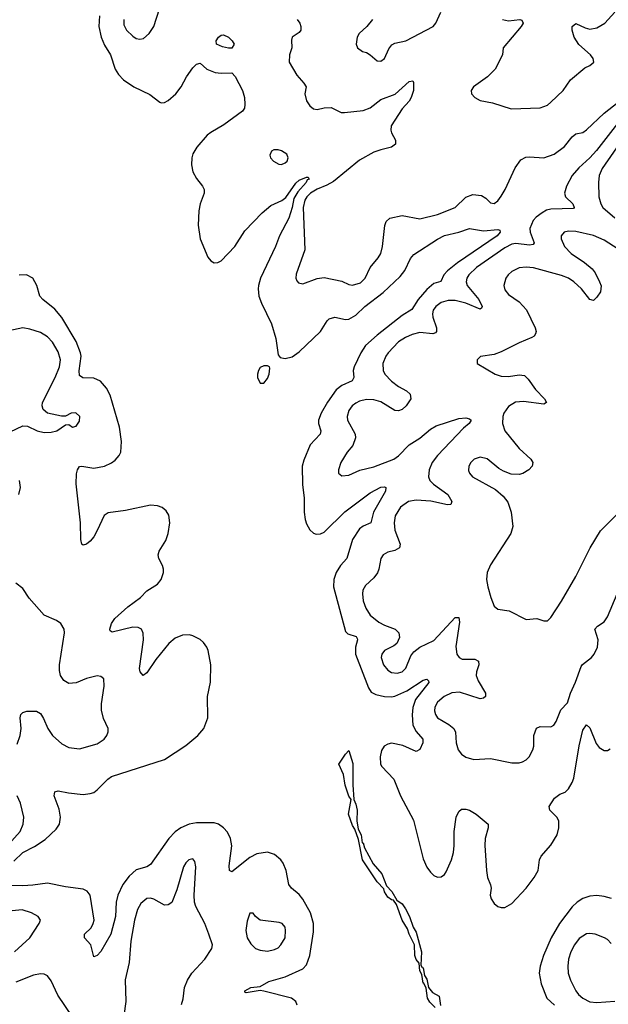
# Model space of a CAD drawing. Header units: inches. Extents: x 1550315 to 1685896, y 510706 to 640504.
# Tile 328 of 452: x 1624492 to 1627814, y 601795 to 607349. Entities that reach past the tile are written whole.
import ezdxf

# ---------------------------------------------------------------- set-up
doc = ezdxf.new("R2010")
doc.units = ezdxf.units.IN
doc.header["$MEASUREMENT"] = 0
doc.layers.add('B6620', color=7, linetype='Continuous')

msp = doc.modelspace()

# ---------------------------------------------------------------- linework, layer by layer
at = {"layer": 'B6620', "color": 5}
for points, elevation in [([(1625080.2, 607350), (1625080.5, 607320.5), (1625094, 607290), (1625130, 607256.4), (1625150, 607243.1), (1625170, 607238.4), (1625190, 607242.4), (1625223.6, 607270), (1625249.8, 607310.2), (1625281.3, 607410)], 540), ([(1624942.3, 607370), (1624938.7, 607310), (1624951.1, 607250), (1624970, 607204.5), (1625005.5, 607150), (1625031.6, 607070), (1625050, 607039.1), (1625077.6, 607010), (1625135.6, 606970), (1625226.7, 606926.7), (1625282.7, 606882.8), (1625290, 606879.5), (1625310, 606882), (1625330, 606893.4), (1625372.6, 606930), (1625403.1, 606970), (1625433.5, 607026.5), (1625470, 607078), (1625490, 607098), (1625510, 607103.8), (1625548, 607070), (1625594.8, 607050), (1625630, 607046.3), (1625690, 607048.9), (1625708.8, 607028.8), (1625750.1, 606950), (1625760.8, 606910), (1625762, 606870), (1625760.8, 606850), (1625750, 606833.3), (1625644.4, 606755.6), (1625570, 606713.2), (1625550, 606696.8), (1625492.6, 606630), (1625470, 606591.2), (1625463.3, 606570), (1625460.8, 606530), (1625468.8, 606490), (1625490, 606452.9), (1625523.9, 606410), (1625532.9, 606390), (1625532.9, 606370), (1625511.3, 606310), (1625503.2, 606270), (1625498.9, 606190), (1625510, 606113.4), (1625553.4, 606010), (1625570, 605987.9), (1625590, 605977.3), (1625610, 605978.5), (1625630, 605988.2), (1625706.6, 606070), (1625762.3, 606157.7), (1625860, 606260), (1625910, 606300.6), (1625970.9, 606329.1), (1625994, 606346), (1626050, 606426.3), (1626070, 606444), (1626110, 606460.4), (1626119.5, 606459.5), (1626124.9, 606450), (1626115.2, 606444.8), (1626108.5, 606430), (1626062.5, 606377.5), (1626039.4, 606340.6), (1626030.4, 606290), (1626010.4, 606229.6), (1625957.6, 606130), (1625936.6, 606070), (1625850.9, 605890), (1625839.8, 605850), (1625837.4, 605830), (1625842.5, 605790), (1625857.1, 605750), (1625913.4, 605633.4), (1625937.7, 605550), (1625950, 605458), (1625962.4, 605442.4), (1625990, 605438.4), (1626030, 605447.2), (1626070, 605474.9), (1626189.7, 605590), (1626226.9, 605650), (1626239.3, 605660.7), (1626270, 605670.2), (1626330, 605657), (1626350, 605659.5), (1626390, 605682.2), (1626440.8, 605730), (1626543.8, 605810), (1626639.5, 605900.5), (1626666.3, 605933.7), (1626698, 606002), (1626715.7, 606024.3), (1626850, 606110.2), (1626890, 606131.5), (1626970, 606150.1), (1627030, 606171.4), (1627110, 606158.2), (1627190, 606166), (1627202, 606162), (1627203.1, 606150), (1627186, 606130), (1626962.7, 605977.3), (1626907.1, 605932.9), (1626886.5, 605910), (1626868.3, 605871.8), (1626830, 605860.1), (1626790, 605826.1), (1626741.8, 605770), (1626705.3, 605714.7), (1626650, 605680.7), (1626510, 605569.4), (1626444, 605510), (1626417.5, 605470), (1626379, 605390), (1626373.9, 605370), (1626377.7, 605330), (1626367.7, 605312.3), (1626310, 605284.9), (1626278.7, 605261.3), (1626230, 605191.4), (1626194.3, 605130), (1626178.9, 605090), (1626179.1, 605070), (1626191.9, 605030), (1626187.7, 605010), (1626132.1, 604950), (1626095.5, 604864.5), (1626086.2, 604830), (1626087.5, 604727.5), (1626098, 604650), (1626097.5, 604570), (1626102.3, 604530), (1626110, 604505.3), (1626130, 604470.3), (1626150, 604451.3), (1626166.1, 604446.1), (1626190, 604448.6), (1626210, 604458.5), (1626326.7, 604573.3), (1626470, 604680.1), (1626530, 604710.8), (1626550, 604713.6), (1626559.1, 604710), (1626556.5, 604690), (1626489.7, 604570.3), (1626474.7, 604510), (1626430, 604491.2), (1626410, 604475.8), (1626370, 604416.8), (1626338.4, 604310), (1626301.7, 604270), (1626277.4, 604230), (1626264.2, 604190), (1626263.5, 604150), (1626330, 603898.4), (1626344.6, 603884.6), (1626390.3, 603870), (1626397.5, 603857.5), (1626399.3, 603850), (1626387.5, 603810), (1626386.8, 603770), (1626460.6, 603580.6), (1626475.8, 603555.8), (1626502.7, 603542.7), (1626551.1, 603531.1), (1626589.6, 603529.6), (1626610, 603533.5), (1626677.2, 603562.8), (1626770, 603622.7), (1626790, 603628.4), (1626799, 603619), (1626800.2, 603610), (1626725.4, 603514.6), (1626710, 603469.3), (1626706.9, 603426.8), (1626711.3, 603370), (1626730, 603333), (1626766.3, 603290), (1626766.6, 603270), (1626750, 603232.6), (1626730, 603220.8), (1626653.7, 603253.7), (1626590, 603267), (1626570, 603262.9), (1626549.3, 603250), (1626533.5, 603226.5), (1626525.5, 603190), (1626528.8, 603150), (1626535.6, 603135.6), (1626603.8, 603063.8), (1626641.6, 602970), (1626714, 602834), (1626770, 602614.4), (1626790, 602567.6), (1626810, 602539), (1626830, 602520.8), (1626850, 602512.6), (1626870, 602514), (1626890, 602527.7), (1626899, 602541), (1626929.2, 602610), (1626939.9, 602650), (1626944.2, 602690), (1626943.4, 602770), (1626955.3, 602850), (1626970, 602883), (1626985.5, 602894.5), (1627010, 602896), (1627030.2, 602890.2), (1627068, 602868), (1627136.4, 602810), (1627136.5, 602790), (1627118.9, 602730), (1627117.8, 602690), (1627125.9, 602550), (1627131.8, 602510), (1627149.3, 602469.3), (1627152, 602450), (1627147.9, 602410), (1627153, 602390), (1627170, 602362.8), (1627190, 602345.8), (1627210, 602339.7), (1627230, 602341.2), (1627270, 602363.5), (1627350, 602449.3), (1627395.4, 602510), (1627417.5, 602550), (1627425.7, 602610), (1627434.2, 602630), (1627490, 602692.4), (1627524.9, 602750), (1627535.4, 602790), (1627533.8, 602830), (1627523.5, 602850), (1627484.4, 602890), (1627480.4, 602910), (1627510, 602957.1), (1627540.7, 602979.3), (1627570, 602992), (1627590, 603010.3), (1627610, 603045.3), (1627618.5, 603070), (1627650, 603253.4), (1627670, 603340.7), (1627690, 603370.6), (1627710, 603354), (1627745.7, 603265.7), (1627762.5, 603242.5), (1627790, 603225.4), (1627810, 603226.9), (1627824.7, 603235.3)], 520), ([(1626058.4, 607350), (1626073, 607330), (1626079.1, 607310), (1626079.1, 607290), (1626070, 607277.2), (1626030.4, 607249.6), (1626026, 607234), (1626028.8, 607190), (1626014.3, 607150), (1626012, 607110), (1626056.4, 607036.4), (1626096.3, 606990), (1626108, 606970), (1626101.1, 606930), (1626110, 606890.8), (1626130, 606863.7), (1626150, 606846), (1626170, 606842.3), (1626210, 606852), (1626250, 606852.7), (1626306.1, 606826.1), (1626324.6, 606824.6), (1626430, 606836.6), (1626470, 606852.3), (1626530, 606898.7), (1626611.6, 606928.4), (1626690, 606999.1), (1626710, 607004.7), (1626714.4, 606994.4), (1626713.7, 606950), (1626701.3, 606910), (1626690.3, 606890), (1626650, 606845.1), (1626588.2, 606750), (1626585.8, 606725.8), (1626590.2, 606710), (1626613.4, 606670), (1626613.8, 606646.2), (1626591, 606629), (1626530, 606615.2), (1626490, 606601), (1626410, 606556.8), (1626263.3, 606436.7), (1626225.1, 606414.9), (1626170, 606392.4), (1626134.1, 606370), (1626113.2, 606350), (1626100.9, 606330), (1626092.2, 606290), (1626102.2, 606050), (1626053, 605913), (1626050.6, 605890), (1626055.5, 605875.5), (1626065.1, 605865.1), (1626090, 605859.3), (1626170.8, 605889.2), (1626210, 605895.3), (1626310, 605872.9), (1626350, 605855.3), (1626370, 605851.6), (1626415.2, 605864.8), (1626442.4, 605890), (1626469.8, 605950.2), (1626515.3, 606004.7), (1626529.8, 606030.2), (1626539.8, 606070), (1626552.5, 606187.5), (1626560.5, 606210), (1626580.9, 606230), (1626650, 606244.6), (1626750, 606224.9), (1626850, 606249.3), (1626949.6, 606290), (1627010, 606346.7), (1627050, 606362.6), (1627097.6, 606357.6), (1627122.6, 606342.6), (1627150, 606314.9), (1627170, 606312.4), (1627190, 606326.7), (1627210, 606352.7), (1627232, 606390), (1627287.7, 606512.3), (1627321.1, 606558.9), (1627347.6, 606572.4), (1627370, 606575.6), (1627450.2, 606570.2), (1627507.8, 606590), (1627566.2, 606633.8), (1627610, 606687.6), (1627630, 606704), (1627670, 606713.1), (1627690, 606727.2), (1627790, 606821.8), (1627870, 606884.2)], 540), ([(1626483.8, 607350), (1626450.4, 607310), (1626408.5, 607270), (1626396.4, 607250), (1626390.5, 607210.5), (1626399.1, 607190), (1626426, 607170), (1626450, 607163), (1626470, 607150.5), (1626510, 607117.1), (1626530, 607115.5), (1626550, 607130.7), (1626575.5, 607184.5), (1626593, 607207), (1626610, 607215.6), (1626671.8, 607230), (1626826.3, 607310), (1626840.4, 607330), (1626868.7, 607391.3)], 560), ([(1627217.3, 607350), (1627250, 607342.8), (1627314, 607350), (1627326.8, 607346.8), (1627333, 607330), (1627323, 607310), (1627221, 607190), (1627216, 607150), (1627175.5, 607070), (1627132.8, 607027.2), (1627054, 606970), (1627040.7, 606950), (1627042.8, 606930), (1627061, 606910), (1627090, 606893.4), (1627159.9, 606879.9), (1627265.5, 606845.5), (1627430, 606852), (1627470, 606867.2), (1627490, 606883.7), (1627558.9, 606950), (1627600.5, 607010), (1627682, 607078), (1627710, 607090.8), (1627732.7, 607110), (1627729.2, 607130), (1627713.2, 607150), (1627648.5, 607208.5), (1627620.7, 607250), (1627609.5, 607290), (1627609.5, 607310), (1627630, 607326.8), (1627682.7, 607302.8), (1627710, 607295.3), (1627750, 607303.1), (1627795.1, 607330), (1627850, 607390.4)], 560), ([(1627905.3, 606814.7), (1627746.4, 606610), (1627710, 606569.5), (1627646.7, 606513.3), (1627609.1, 606470), (1627577.6, 606410), (1627566.9, 606370), (1627572.7, 606350), (1627614.3, 606310), (1627622, 606290), (1627616.6, 606283.4), (1627490, 606280.4), (1627466, 606274), (1627440.2, 606259.8), (1627405.9, 606234.1), (1627390, 606216.1), (1627370.8, 606170), (1627373.1, 606150), (1627395.8, 606090), (1627390, 606080.4), (1627370, 606076.3), (1627292.9, 606087.1), (1627270, 606083.2), (1627230, 606061.8), (1627069.2, 605950), (1627026.5, 605910), (1627015, 605890), (1627012.1, 605870), (1627018, 605850), (1627083, 605770), (1627102.4, 605730), (1627099, 605721), (1627090, 605716), (1627010, 605749.9), (1626950, 605764), (1626910, 605765.4), (1626870, 605754.2), (1626839.7, 605730), (1626826.3, 605710), (1626821.7, 605690), (1626823, 605670), (1626844, 605610), (1626843.6, 605590), (1626837.9, 605582.1), (1626824.1, 605575.9), (1626750, 605583.9), (1626707.9, 605572.1), (1626670, 605555.7), (1626630, 605530.6), (1626572.3, 605470), (1626558, 605450), (1626540.8, 605410), (1626543.6, 605370), (1626553.4, 605350), (1626590, 605309.2), (1626630, 605279.7), (1626675.9, 605255.9), (1626696.4, 605236.4), (1626700.3, 605210), (1626673.1, 605170), (1626650, 605149.7), (1626630, 605142.7), (1626610, 605143.9), (1626530, 605193.2), (1626490, 605205.2), (1626450, 605206.5), (1626410, 605197.4), (1626390, 605186.4), (1626369, 605170), (1626350, 605144.5), (1626339.7, 605110), (1626342.2, 605090), (1626384.7, 605010), (1626387.3, 604990), (1626372.9, 604947.1), (1626340.4, 604910), (1626304.4, 604850), (1626290.7, 604810), (1626290.8, 604790.8), (1626310, 604774.8), (1626350, 604779.5), (1626412.5, 604807.5), (1626490, 604826), (1626603, 604870), (1626630, 604889.3), (1626689.2, 604950.7), (1626750, 604988.7), (1626810, 605039.2), (1626841.7, 605058.2), (1626970, 605099.7), (1627010, 605102.6), (1627030, 605098), (1627039.1, 605090), (1627028.2, 605070), (1626996.3, 605043.7), (1626849.4, 604890), (1626819.8, 604850), (1626802.5, 604810), (1626798.9, 604770), (1626807.6, 604750), (1626828.1, 604728.1), (1626907.6, 604670), (1626930.2, 604630), (1626925.8, 604614.2), (1626907.3, 604612.7), (1626812.7, 604632.7), (1626730, 604638.7), (1626686.7, 604630), (1626640.9, 604599.1), (1626611, 604550), (1626605, 604510), (1626610.1, 604470), (1626639.4, 604390), (1626635, 604370), (1626610, 604353.8), (1626570, 604344.1), (1626543.7, 604330), (1626530.2, 604309.8), (1626519.7, 604250), (1626511.5, 604228.5), (1626490, 604201.1), (1626443.7, 604156.3), (1626429.2, 604130.8), (1626426.7, 604110), (1626431.4, 604070), (1626444.9, 604030), (1626469.1, 603990), (1626519.5, 603950), (1626550, 603932.9), (1626611.5, 603911.5), (1626632.7, 603890), (1626635.5, 603864.5), (1626620.3, 603830), (1626604, 603816), (1626550, 603791.1), (1626535.6, 603770), (1626532.6, 603750), (1626545.8, 603710), (1626570, 603680.3), (1626590, 603666), (1626622, 603662), (1626650, 603670.3), (1626672, 603690), (1626700.3, 603759.7), (1626716.3, 603783.7), (1626750, 603808.8), (1626830, 603846), (1626950, 603976.3), (1626970, 603977.3), (1626974.2, 603950), (1626952.7, 603812.7), (1626959.2, 603770), (1626971.7, 603751.7), (1626990, 603741.6), (1627060.7, 603740.7), (1627080.9, 603730), (1627082.6, 603710), (1627070.2, 603670), (1627068.7, 603648.7), (1627080, 603620), (1627121.6, 603550), (1627120.7, 603530), (1627110, 603520.9), (1627090, 603517.6), (1626974.5, 603554.5), (1626930, 603551.8), (1626887, 603530), (1626850, 603498.3), (1626834.9, 603470), (1626832.6, 603450), (1626838.5, 603430), (1626850.4, 603410), (1626913.5, 603373.5), (1626941.3, 603350), (1626951.1, 603330), (1626954.9, 603270), (1626966, 603230), (1626985.7, 603205.7), (1627009.3, 603189.3), (1627055.9, 603175.9), (1627150, 603180.9), (1627270, 603157.6), (1627310, 603156.4), (1627330, 603161.6), (1627350, 603173), (1627367, 603190), (1627387.8, 603230), (1627392.8, 603250), (1627394, 603310), (1627407.9, 603352.1), (1627430, 603362), (1627490, 603360.4), (1627506, 603370), (1627518.9, 603390), (1627545.2, 603454.8), (1627584.1, 603495.9), (1627599.8, 603550), (1627629.2, 603610.8), (1627660.3, 603699.7), (1627668.8, 603711.2), (1627718.9, 603750), (1627733.8, 603770), (1627753, 603810), (1627756.8, 603850), (1627738.7, 603910), (1627753, 603927), (1627790, 603951.8), (1627810, 603981.1), (1627863.7, 604110)], 540), ([(1627890.1, 606670), (1627778.8, 606510), (1627762, 606470), (1627758, 606430), (1627760.8, 606350), (1627771.4, 606310), (1627783.6, 606290), (1627850, 606230.2)], 560), ([(1627870, 606054.6), (1627790, 606104.4), (1627730, 606131.2), (1627630, 606154.8), (1627590, 606156), (1627564.9, 606150), (1627547, 606130), (1627547.2, 606112.8), (1627567.6, 606070), (1627605.2, 606030), (1627679.4, 605979.4), (1627722.9, 605942.9), (1627740.3, 605920.3), (1627764.9, 605870), (1627773.3, 605846.7), (1627770, 605814), (1627750, 605782.9), (1627730, 605764.5), (1627710, 605769.5), (1627662.6, 605830), (1627619.1, 605870), (1627589.7, 605890), (1627550, 605906), (1627391.6, 605948.4), (1627350, 605953.5), (1627310, 605948.5), (1627270, 605928), (1627248.9, 605910), (1627235.3, 605890), (1627224.6, 605850), (1627230, 605824), (1627250, 605798.4), (1627310, 605756.5), (1627352.3, 605712.3), (1627401.6, 605610), (1627406.9, 605590), (1627403.9, 605576.1), (1627395.8, 605564.2), (1627383.2, 605556.8), (1627310, 605526.4), (1627210, 605476), (1627170, 605460.5), (1627092, 605448), (1627074, 605430), (1627074, 605410), (1627174.8, 605350), (1627210, 605337.7), (1627250, 605335.5), (1627310, 605346.2), (1627340.7, 605340.7), (1627361.5, 605321.5), (1627402.7, 605262.7), (1627453.7, 605210), (1627464.9, 605190), (1627450, 605179.6), (1627335.7, 605195.7), (1627290, 605190.6), (1627250, 605167.6), (1627225.2, 605130), (1627218.9, 605110), (1627216.5, 605070), (1627230.2, 605030), (1627310, 604930.2), (1627377, 604870), (1627387.2, 604850), (1627383.7, 604830), (1627364.9, 604810), (1627330.9, 604789.1), (1627310, 604782.7), (1627265.9, 604785.9), (1627221.7, 604801.7), (1627196.6, 604816.6), (1627130, 604871.5), (1627090, 604881.6), (1627057.3, 604870), (1627038, 604850), (1627026.4, 604830), (1627025.1, 604805.1), (1627030.7, 604790), (1627047.3, 604770), (1627178, 604698), (1627220.9, 604660.9), (1627247.1, 604627.1), (1627264.9, 604570), (1627275, 604490), (1627264.5, 604450), (1627150, 604272.7), (1627130.3, 604229.7), (1627127.4, 604190), (1627134.3, 604150), (1627150.2, 604090.2), (1627170, 604040.7), (1627190, 604023.8), (1627254.9, 604014.9), (1627350, 603965.5), (1627410, 603970.5), (1627450, 603958), (1627470, 603958), (1627490, 603976.3), (1627550.7, 604069.3), (1627630, 604207.7), (1627712.4, 604370), (1627770, 604465.5), (1627862.6, 604557.4)], 560), ([(1624458.6, 602601.4), (1624510, 602650.1), (1624576.2, 602683.8), (1624636, 602724), (1624698.4, 602781.6), (1624716.5, 602810), (1624722.6, 602850), (1624715.7, 602895.7), (1624686.9, 602970), (1624690, 602993.4), (1624710, 602999.5), (1624767, 602987), (1624850, 602978.7), (1624890, 602982.8), (1624909.9, 602990.1), (1624930, 603003.8), (1624990, 603065.4), (1625010, 603080.2), (1625310, 603175.6), (1625430, 603254.2), (1625497.7, 603310), (1625531.9, 603350), (1625553.3, 603410), (1625552.7, 603530), (1625569.1, 603610.9), (1625571.3, 603710), (1625556.5, 603790), (1625548.7, 603810), (1625530, 603836.4), (1625510, 603853.3), (1625470, 603873.1), (1625450, 603878.7), (1625410, 603876.8), (1625370, 603859.8), (1625333.4, 603830), (1625261.3, 603738.7), (1625210, 603664.7), (1625189.7, 603649.7), (1625171.8, 603670), (1625169, 603689), (1625190.6, 603850.6), (1625188.8, 603888.8), (1625178.9, 603910), (1625160.3, 603920.3), (1625130, 603922.2), (1625013.8, 603893.8), (1625002.2, 603902.2), (1625000.4, 603910), (1625010, 603943), (1625028.4, 603971.6), (1625102.8, 604037.2), (1625174.8, 604090), (1625210, 604126), (1625270, 604164.6), (1625290, 604190.4), (1625303.8, 604230), (1625304.1, 604250), (1625298.9, 604270), (1625277.8, 604310), (1625274, 604330), (1625279.2, 604350), (1625316.5, 604410), (1625329.8, 604450), (1625338.7, 604510), (1625333.9, 604553.9), (1625318.8, 604578.8), (1625296.4, 604596.4), (1625270, 604607.1), (1625230.7, 604610.7), (1625090, 604580.3), (1624992.3, 604567.7), (1624968.2, 604551.8), (1624930, 604467.8), (1624910, 604431.5), (1624890, 604406.3), (1624870, 604389.6), (1624850, 604383.7), (1624843.7, 604390), (1624836.9, 604416.9), (1624835.7, 604510), (1624811.1, 604730), (1624812.7, 604787.3), (1624818.4, 604810), (1624830, 604828), (1624842, 604830), (1624910, 604819), (1624971.3, 604830), (1625010, 604848.7), (1625030, 604864.1), (1625054.4, 604890), (1625063.8, 604910), (1625067.3, 604970), (1625055.7, 605050), (1625002.5, 605230), (1624982.6, 605270), (1624948.3, 605310), (1624910, 605327.3), (1624849.1, 605329.1), (1624830, 605342), (1624828.5, 605368.5), (1624838.8, 605450), (1624836.2, 605470), (1624810, 605534.2), (1624730, 605667.9), (1624690, 605715.1), (1624623.5, 605770), (1624606, 605790), (1624588.6, 605850), (1624566.3, 605890), (1624530, 605908.7), (1624490, 605907.8)], 520), ([(1624290, 604955.1), (1624510, 605057.3), (1624536.4, 605056.4), (1624590.8, 605030), (1624630, 605020.9), (1624670, 605022.3), (1624701.2, 605030), (1624750, 605062.8), (1624770, 605066), (1624790, 605051), (1624810, 605056), (1624830, 605084.7), (1624832, 605110), (1624808.7, 605131.3), (1624782, 605130), (1624750, 605112.7), (1624727.9, 605112.1), (1624650, 605129.6), (1624625.4, 605150), (1624619.2, 605170), (1624621.4, 605190), (1624692.1, 605330), (1624716.1, 605390), (1624722.3, 605430), (1624710, 605474.7), (1624677.1, 605530), (1624650, 605559.8), (1624610, 605583.5), (1624550, 605602.8), (1624510, 605609.8), (1624430, 605594)], 540), ([(1624486.4, 604670), (1624496.4, 604710), (1624491, 604750)], 540), ([(1624477.3, 603262.7), (1624494.6, 603310), (1624500.3, 603350), (1624495.4, 603410), (1624498.7, 603430), (1624510, 603440.3), (1624532.2, 603447.8), (1624587.6, 603447.6), (1624610, 603434.4), (1624626.8, 603406.8), (1624650.2, 603350), (1624677.3, 603310), (1624730, 603263.1), (1624770, 603242.6), (1624830, 603236.4), (1624930, 603263.8), (1624969.3, 603290), (1624983.7, 603310), (1624991.9, 603331.9), (1624992, 603350), (1624966, 603406), (1624954.3, 603454.3), (1624954.2, 603490), (1624969.7, 603590), (1624966.6, 603630), (1624950, 603644.5), (1624930, 603647.6), (1624870, 603633.3), (1624810, 603608.5), (1624770, 603604.4), (1624742, 603622), (1624722.4, 603650), (1624716.6, 603676.6), (1624716.8, 603710), (1624744.7, 603890), (1624743.6, 603910), (1624723.5, 603943.5), (1624699.4, 603959.4), (1624629.4, 603990), (1624545.9, 604085.9), (1624510, 604139.3), (1624470, 604169.4)], 540), ([(1626836.3, 601776.3), (1626806.6, 601806.6), (1626793.1, 601830), (1626786, 601886), (1626773.2, 601913.2), (1626770, 601914), (1626762, 601962), (1626750, 601984), (1626746.7, 602026.7), (1626730, 602047), (1626721.4, 602070), (1626719.8, 602130), (1626689.8, 602190), (1626680.4, 602220.4), (1626650, 602269.6), (1626617.7, 602357.7), (1626601.2, 602381.2), (1626590, 602383.5), (1626570, 602398.7), (1626550, 602429.6), (1626546.3, 602446.3), (1626510, 602485.4), (1626426.6, 602610), (1626404.7, 602724.7), (1626383.3, 602783.3), (1626370, 602802.7), (1626347.9, 602867.9), (1626362.9, 602950), (1626350, 602969.3), (1626329.8, 603029.8), (1626318.8, 603090), (1626293.6, 603150), (1626330, 603204.9), (1626350, 603226.8), (1626373, 603153), (1626372.1, 603032.1), (1626378, 602950), (1626390, 602922.8), (1626397.2, 602890), (1626395.2, 602830), (1626402.5, 602782.5), (1626418.4, 602750), (1626425.4, 602705.4), (1626430, 602704.7), (1626438, 602678), (1626486.6, 602586.6), (1626535.3, 602530), (1626562.8, 602462.8), (1626591.5, 602431.5), (1626621.1, 602381.1), (1626650, 602360.4), (1626670, 602333), (1626691.7, 602290), (1626713.6, 602230), (1626730, 602201.3), (1626759.6, 602090), (1626755.3, 602015.3), (1626762.8, 602002.8), (1626770, 602001), (1626777.5, 601957.5), (1626790, 601936), (1626798.8, 601890), (1626822, 601862), (1626859.9, 601839.9), (1626867.4, 601787.4)], 480), ([(1624430, 602697), (1624495.3, 602770), (1624510.9, 602810), (1624514.8, 602850), (1624496.8, 602930), (1624477.8, 602970)], 540), ([(1626058.4, 601790), (1626050, 601809.7), (1626025.7, 601830), (1625870, 601869.3), (1625850, 601872.3), (1625770, 601859.3), (1625762.9, 601862.9), (1625762, 601870), (1625796, 601890), (1625850, 601895.9), (1625897.3, 601922.7), (1625990, 601950.1), (1626090, 601994), (1626110, 602016.9), (1626130, 602070.5), (1626150, 602202.8), (1626150.9, 602250), (1626134, 602310), (1626090, 602387.2), (1626070, 602413.3), (1626026.9, 602450), (1626010.6, 602470.6), (1625995.8, 602550), (1625979.4, 602590), (1625965.3, 602610), (1625930, 602639.3), (1625890, 602652.4), (1625830, 602643.7), (1625790, 602622), (1625690, 602541.7), (1625676.2, 602550), (1625674.8, 602574.8), (1625689, 602689), (1625681.8, 602730), (1625664.8, 602764.8), (1625643.1, 602790), (1625614, 602810), (1625590, 602817.7), (1625490, 602817.7), (1625448.9, 602810), (1625401.2, 602790), (1625370, 602767.8), (1625334.4, 602730), (1625230, 602582.6), (1625209.7, 602570.3), (1625150, 602552.7), (1625110, 602518.3), (1625074.4, 602470), (1625045.4, 602410), (1625037.3, 602370), (1625032.3, 602290), (1625005.8, 602190), (1624950, 602091.6), (1624930, 602069.7), (1624910, 602062.7), (1624894, 602130), (1624858, 602170), (1624857, 602190), (1624894.8, 602225.2), (1624907.7, 602250), (1624911.5, 602270), (1624890.6, 602410), (1624873.4, 602433.4), (1624850, 602443.4), (1624750, 602456.8), (1624650, 602478.2), (1624565.7, 602465.7), (1624510, 602462.6), (1624372.7, 602467.3)], 520), ([(1625406, 601794), (1625415.3, 601824.7), (1625422.7, 601890), (1625438.5, 601930), (1625464.4, 601970), (1625536.3, 602050), (1625577, 602110), (1625579.5, 602130), (1625559.6, 602190), (1625536.9, 602250), (1625485.6, 602345.6), (1625478.7, 602370), (1625476.3, 602410), (1625486.6, 602570), (1625480.9, 602600.9), (1625470, 602616), (1625447.3, 602610), (1625430, 602592.7), (1625416.3, 602570), (1625379.3, 602440.7), (1625350, 602369.3), (1625330, 602355.6), (1625310, 602354.7), (1625250, 602388.2), (1625230, 602393.5), (1625210, 602391), (1625175.9, 602364.1), (1625156.2, 602330), (1625139.8, 602270), (1625118.9, 602150), (1625110.2, 602030), (1625086.6, 601933.4), (1625090.3, 601810), (1625080.3, 601730)], 540), ([(1627831.2, 602391.2), (1627790, 602403.2), (1627750, 602408.1), (1627710, 602404.8), (1627670, 602390.7), (1627638, 602370), (1627610, 602344.6), (1627537.6, 602250), (1627492.1, 602170), (1627448.1, 602070), (1627429.4, 602010), (1627424.2, 601970), (1627434.8, 601910), (1627466.8, 601830), (1627510.2, 601790)], 520), ([(1624462.2, 602090), (1624550, 602170.4), (1624602.9, 602250), (1624609.4, 602270), (1624597.2, 602290), (1624558, 602310), (1624507, 602327), (1624450, 602322)], 540), ([(1627830, 602138.4), (1627810, 602159.6), (1627792.7, 602170), (1627739, 602190), (1627710, 602194), (1627690, 602192.4), (1627650, 602166.3), (1627623.9, 602130), (1627602.9, 602090), (1627590.2, 602050), (1627584.7, 602010), (1627587.6, 601970), (1627599.8, 601930), (1627630, 601870.3), (1627645.4, 601850), (1627670, 601828.4), (1627710, 601808.7), (1627750, 601804), (1627850, 601811.4)], 540), ([(1624790, 601723.7), (1624706.8, 601846.8), (1624670, 601926.6), (1624650, 601954.3), (1624630, 601964.4), (1624610, 601966.2), (1624570, 601958.7), (1624470, 601919.3)], 540)]:
    msp.add_lwpolyline(points, dxfattribs=dict(at, elevation=elevation))
for points, elevation in [([(1625670, 607188), (1625636.4, 607196.4), (1625602, 607210), (1625601.2, 607230), (1625613.2, 607250), (1625630, 607262), (1625642.8, 607262.8), (1625671.3, 607250), (1625691.3, 607230), (1625702, 607210), (1625690, 607188)], 520), ([(1625950, 606614), (1625926, 606614), (1625912.7, 606607.3), (1625904.7, 606584.7), (1625908, 606570), (1625924.9, 606550), (1625954.2, 606534.2), (1625970, 606532.4), (1625990, 606540.4), (1626000.7, 606550), (1626007.3, 606570), (1625999.5, 606590), (1625970, 606609.6)], 540), ([(1625890, 605397), (1625870, 605396.9), (1625850, 605387.3), (1625838.9, 605370), (1625833.7, 605350), (1625834.4, 605330), (1625850, 605299.1), (1625870, 605299.1), (1625890, 605324), (1625900.5, 605350), (1625903.2, 605383.2), (1625901.2, 605390)], 520), ([(1625810, 602308), (1625790, 602308), (1625776.3, 602263.7), (1625768, 602210), (1625776.3, 602170), (1625796.1, 602136.1), (1625822.8, 602110), (1625850, 602099.5), (1625890, 602094.9), (1625930, 602103.1), (1625950, 602114), (1625966, 602130), (1625989.6, 602170), (1625992.8, 602210), (1625989.5, 602230), (1625972.7, 602250), (1625956.9, 602256.9), (1625849.7, 602269.7), (1625822, 602290)], 540)]:
    msp.add_lwpolyline(points, close=True, dxfattribs=dict(at, elevation=elevation))

doc.saveas('drawing.dxf')
